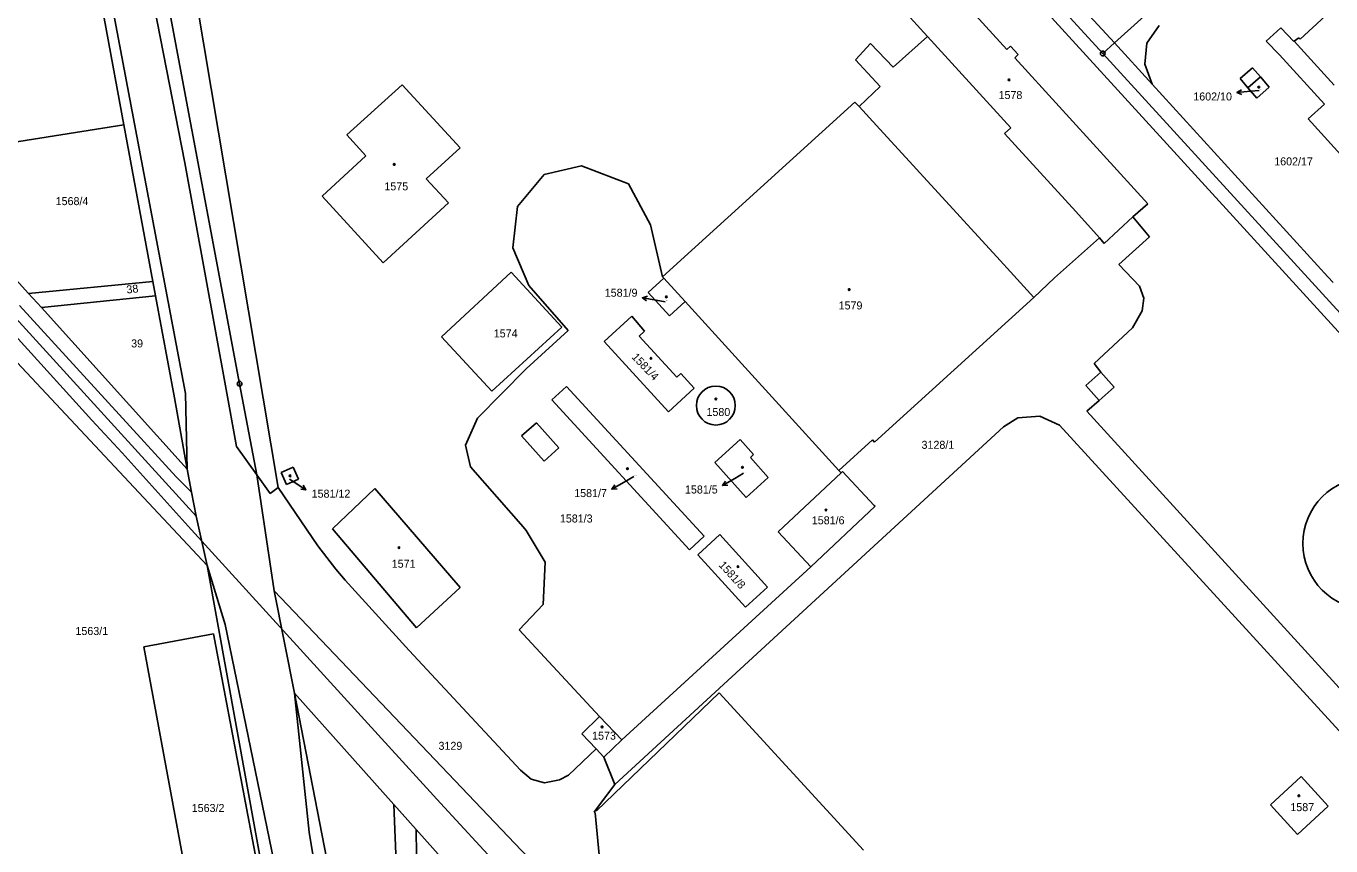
# Model space of a CAD drawing. Extents: x -736345 to -729997, y -1130177 to -1122501.
# Drawn here: x -733670.3 to -733393, y -1125104.7 to -1124930.6 of the extents above; entities that cross this region are included whole.
import ezdxf

# ---------------------------------------------------------------- set-up
doc = ezdxf.new("R2010")
doc.units = 0
for name, color, linetype in [('Vrstva 1', 7, 'Continuous'), ('Vrstva 10', 7, 'Continuous'), ('Vrstva 16', 7, 'Continuous'), ('Vrstva 18', 7, 'Continuous'), ('Vrstva 19', 7, 'Continuous'), ('Vrstva 25', 7, 'Continuous'), ('Vrstva 4', 7, 'Continuous')]:
    doc.layers.add(name, color=color, linetype=linetype)

msp = doc.modelspace()

# ---------------------------------------------------------------- linework, layer by layer
at = {"layer": 'Vrstva 1'}
for points in [[(-733506.65, -1124865.21), (-733441.53, -1124936.39)], [(-733624.93, -1125006.53), (-733650.18, -1124872.18)], [(-733497.03, -1124879.8), (-733395.94, -1124990.55)], [(-733400.54, -1124899.47), (-733439.04, -1124934.15)], [(-733461.91, -1124935.51), (-733492.27, -1124902.19)], [(-733649.51, -1124951.52), (-733656.56, -1124913.42)], [(-733634.19, -1124924.8), (-733616.76, -1125028.61)], [(-733399.59, -1124933.34), (-733390.56, -1124925.09)], [(-733483.95, -1124927.11), (-733478.76, -1124932.8)], [(-733439.04, -1124934.15), (-733446.08, -1124926.47)], [(-733729.04, -1124930.68), (-733634.19, -1125034.65)], [(-733432.17, -1124934.18), (-733429.55, -1124930.46)], [(-733406.82, -1124933.77), (-733403.68, -1124930.92)], [(-733403.68, -1124930.92), (-733400.93, -1124933.87)], [(-733478.76, -1124932.8), (-733486.04, -1124939.3)], [(-733478.76, -1124932.8), (-733461.09, -1124952.17)], [(-733400.85, -1124933.79), (-733399.87, -1124933.05)], [(-733399.87, -1124933.05), (-733399.59, -1124933.34)], [(-733631.84, -1125045.14), (-733735.5, -1124934.49)], [(-733490.91, -1124934.24), (-733494.08, -1124937.73)], [(-733486.04, -1124939.3), (-733490.91, -1124934.24)], [(-733461.15, -1124934.8), (-733461.91, -1124935.51)], [(-733459.48, -1124936.58), (-733461.15, -1124934.8)], [(-733439.04, -1124934.15), (-733441.53, -1124936.39)], [(-733441.53, -1124936.39), (-733346.64, -1125040.1)], [(-733431.02, -1124942.89), (-733439.04, -1124934.15)], [(-733432.55, -1124938.63), (-733432.17, -1124934.18)], [(-733404, -1124936.67), (-733406.82, -1124933.77)], [(-733400.85, -1124933.79), (-733400.93, -1124933.87)], [(-733494.08, -1124937.73), (-733488.84, -1124943.41)], [(-733460.23, -1124937.28), (-733459.48, -1124936.58)], [(-733431.93, -1124968.31), (-733460.23, -1124937.28)], [(-733431.02, -1124942.89), (-733432.55, -1124938.63)], [(-733404, -1124936.67), (-733394.41, -1124947.18)], [(-733412.3, -1124941.7), (-733409.7, -1124939.45)], [(-733410.69, -1124943.67), (-733412.3, -1124941.7)], [(-733409.7, -1124939.45), (-733408.02, -1124941.38)], [(-733408.02, -1124941.38), (-733406.13, -1124943.56)], [(-733590.38, -1124943.07), (-733602.16, -1124953.7)], [(-733578.05, -1124956.41), (-733590.38, -1124943.07)], [(-733488.84, -1124943.41), (-733493.31, -1124947.67)], [(-733393.67, -1124983.85), (-733431.02, -1124942.89)], [(-733408.77, -1124945.87), (-733410.69, -1124943.67)], [(-733406.13, -1124943.56), (-733408.77, -1124945.87)], [(-733494.18, -1124946.71), (-733535.05, -1124983.86)], [(-733493.31, -1124947.67), (-733494.18, -1124946.71)], [(-733394.41, -1124947.18), (-733397.85, -1124950.3)], [(-733397.85, -1124950.3), (-733384.77, -1124964.68)], [(-733649.51, -1124951.52), (-733695.55, -1124958.82)], [(-733643.34, -1124984.81), (-733649.51, -1124951.52)], [(-733461.09, -1124952.17), (-733462.37, -1124953.35)], [(-733602.16, -1124953.7), (-733598.09, -1124958.16)], [(-733462.37, -1124953.35), (-733447.22, -1124969.98)], [(-733598.09, -1124958.16), (-733607.38, -1124966.68)], [(-733585.26, -1124962.98), (-733578.05, -1124956.41)], [(-733669.78, -1124987.35), (-733695.55, -1124958.82)], [(-733552.31, -1124960.27), (-733560.2, -1124962.08)], [(-733542.32, -1124964.11), (-733552.31, -1124960.27)], [(-733580.56, -1124968.13), (-733585.26, -1124962.98)], [(-733560.2, -1124962.08), (-733565.92, -1124968.9)], [(-733537.61, -1124972.8), (-733542.32, -1124964.11)], [(-733607.38, -1124966.68), (-733594.45, -1124980.83)], [(-733594.45, -1124980.83), (-733580.56, -1124968.13)], [(-733565.92, -1124968.9), (-733566.9, -1124977.68)], [(-733435.11, -1124971.12), (-733431.93, -1124968.31)], [(-733447.22, -1124969.98), (-733442.25, -1124975.54)], [(-733441.19, -1124976.73), (-733435.11, -1124971.12)], [(-733435.11, -1124971.12), (-733431.61, -1124975.36)], [(-733535.05, -1124983.86), (-733537.61, -1124972.8)], [(-733566.9, -1124977.68), (-733563.45, -1124985.69)], [(-733442.25, -1124975.54), (-733451.78, -1124984.07)], [(-733442.25, -1124975.54), (-733441.19, -1124976.73)], [(-733431.61, -1124975.36), (-733438.08, -1124981.22)], [(-733567.24, -1124982.84), (-733582.01, -1124996.59)], [(-733556.46, -1124994.55), (-733567.24, -1124982.84)], [(-733438.08, -1124981.22), (-733433.75, -1124985.84)], [(-733643.34, -1124984.81), (-733669.78, -1124987.35)], [(-733642.78, -1124987.87), (-733643.34, -1124984.81)], [(-733563.45, -1124985.69), (-733555.09, -1124995.22)], [(-733534.81, -1124984.12), (-733538.11, -1124987.13)], [(-733535.05, -1124983.86), (-733534.81, -1124984.12)], [(-733534.81, -1124984.12), (-733530.27, -1124989.1)], [(-733451.78, -1124984.07), (-733456.14, -1124988.21)], [(-733433.75, -1124985.84), (-733432.78, -1124988.35)], [(-733392.57, -1124985.05), (-733393.67, -1124983.85)], [(-733667.06, -1124990.37), (-733669.78, -1124987.35)], [(-733642.78, -1124987.87), (-733667.06, -1124990.37)], [(-733638.76, -1125009.56), (-733642.78, -1124987.87)], [(-733538.11, -1124987.13), (-733533.56, -1124992.1)], [(-733533.56, -1124992.1), (-733530.27, -1124989.1)], [(-733530.27, -1124989.1), (-733497.58, -1125024.96)], [(-733456.14, -1124988.21), (-733490.02, -1125018.93)], [(-733432.78, -1124988.35), (-733433.13, -1124991.04)], [(-733636.06, -1125024.69), (-733667.06, -1124990.37)], [(-733433.13, -1124991.04), (-733435.18, -1124994.66)], [(-733326.58, -1125066.51), (-733395.94, -1124990.55)], [(-733556.46, -1124994.55), (-733571.34, -1125008.15)], [(-733541.62, -1124992.21), (-733547.48, -1124997.55)], [(-733538.88, -1124995.37), (-733541.62, -1124992.21)], [(-733435.18, -1124994.66), (-733443.34, -1125002.27)], [(-733582.01, -1124996.59), (-733571.34, -1125008.15)], [(-733555.09, -1124995.22), (-733564.02, -1125003.39)], [(-733538.88, -1124995.37), (-733540.03, -1124996.42)], [(-733540.03, -1124996.42), (-733532.03, -1125005.16)], [(-733547.48, -1124997.55), (-733533.79, -1125012.5)], [(-733443.34, -1125002.27), (-733441.94, -1125004.08)], [(-733564.02, -1125003.39), (-733574.41, -1125013.86)], [(-733531.18, -1125004.38), (-733532.03, -1125005.16)], [(-733528.32, -1125007.5), (-733531.18, -1125004.38)], [(-733441.94, -1125004.08), (-733445.13, -1125006.92)], [(-733621.29, -1125025.92), (-733624.93, -1125006.53)], [(-733555.45, -1125007.16), (-733558.62, -1125009.99)], [(-733526.23, -1125038.95), (-733555.45, -1125007.16)], [(-733533.79, -1125012.5), (-733528.32, -1125007.5)], [(-733445.13, -1125006.92), (-733442.32, -1125010.09)], [(-733636.06, -1125024.69), (-733638.76, -1125009.56)], [(-733558.62, -1125009.99), (-733529.37, -1125041.85)], [(-733442.32, -1125010.09), (-733444.88, -1125012.34)], [(-733574.41, -1125013.86), (-733576.97, -1125019.62)], [(-733462.61, -1125015.73), (-733459.57, -1125013.82)], [(-733459.57, -1125013.82), (-733454.88, -1125013.45)], [(-733454.88, -1125013.45), (-733450.73, -1125015.33)], [(-733444.88, -1125012.34), (-733364.79, -1125100.16)], [(-733462.61, -1125015.73), (-733545.21, -1125091.66)], [(-733450.73, -1125015.33), (-733308.28, -1125170.99)], [(-733576.97, -1125019.62), (-733575.89, -1125024.16)], [(-733518.59, -1125018.41), (-733523.98, -1125023.29)], [(-733515.72, -1125021.57), (-733518.59, -1125018.41)], [(-733490.43, -1125018.47), (-733497.58, -1125024.96)], [(-733490.02, -1125018.93), (-733490.43, -1125018.47)], [(-733516.41, -1125022.19), (-733515.72, -1125021.57)], [(-733512.6, -1125026.49), (-733516.41, -1125022.19)], [(-733635.14, -1125029.58), (-733636.06, -1125024.69)], [(-733613.56, -1125024.29), (-733616.08, -1125025.4)], [(-733612.44, -1125026.84), (-733613.56, -1125024.29)], [(-733575.89, -1125024.16), (-733564.69, -1125036.94)], [(-733523.98, -1125023.29), (-733517.29, -1125030.69)], [(-733497.58, -1125024.96), (-733497.13, -1125025.45)], [(-733497.13, -1125025.45), (-733496.86, -1125025.2)], [(-733496.86, -1125025.2), (-733490.08, -1125032.4)], [(-733617.6, -1125050.51), (-733621.29, -1125025.92)], [(-733621.29, -1125025.92), (-733618.47, -1125029.85)], [(-733616.08, -1125025.4), (-733614.95, -1125027.94)], [(-733614.95, -1125027.94), (-733612.44, -1125026.84)], [(-733517.29, -1125030.69), (-733512.6, -1125026.49)], [(-733497.13, -1125025.45), (-733510.53, -1125038.01)], [(-733634.19, -1125034.65), (-733635.14, -1125029.58)], [(-733618.47, -1125029.85), (-733616.76, -1125028.61)], [(-733616.76, -1125028.61), (-733608.28, -1125040.95)], [(-733596.21, -1125028.81), (-733605.17, -1125037.34)], [(-733578.09, -1125049.82), (-733596.21, -1125028.81)], [(-733489.91, -1125032.58), (-733503.59, -1125045.47)], [(-733490.08, -1125032.4), (-733489.91, -1125032.58)], [(-733631.84, -1125045.14), (-733634.19, -1125034.65)], [(-733605.17, -1125037.34), (-733587.35, -1125058.42)], [(-733564.69, -1125036.94), (-733564.03, -1125037.69)], [(-733564.03, -1125037.69), (-733559.98, -1125044.48)], [(-733529.37, -1125041.85), (-733526.23, -1125038.95)], [(-733522.9, -1125038.58), (-733527.6, -1125042.86)], [(-733522.9, -1125038.58), (-733512.75, -1125049.73)], [(-733503.59, -1125045.47), (-733510.53, -1125038.01)], [(-733608.28, -1125040.95), (-733604.48, -1125045.95)], [(-733559.98, -1125044.48), (-733560.4, -1125053.47)], [(-733527.6, -1125042.86), (-733517.44, -1125054)], [(-733608.94, -1125171.31), (-733631.84, -1125045.14)], [(-733604.48, -1125045.95), (-733602.47, -1125048.29)], [(-733503.59, -1125045.47), (-733543.72, -1125082.21)], [(-733602.47, -1125048.29), (-733588.88, -1125063.18)], [(-733587.35, -1125058.42), (-733578.09, -1125049.82)], [(-733517.44, -1125054), (-733512.75, -1125049.73)], [(-733555.05, -1125116.17), (-733617.6, -1125050.51)], [(-733613.28, -1125072.31), (-733617.6, -1125050.51)], [(-733560.4, -1125053.47), (-733565.53, -1125058.8)], [(-733630.46, -1125059.67), (-733645.3, -1125062.43)], [(-733617.9, -1125126.26), (-733630.46, -1125059.67)], [(-733565.53, -1125058.8), (-733548.43, -1125077.25)], [(-733645.3, -1125062.43), (-733632.94, -1125129.05)], [(-733588.88, -1125063.18), (-733565.26, -1125088.62)], [(-733589.98, -1125192.16), (-733613.28, -1125072.31)], [(-733592.16, -1125095.94), (-733613.28, -1125072.31)], [(-733549.13, -1125097.26), (-733523, -1125072.21)], [(-733523, -1125072.21), (-733492.38, -1125105.63)], [(-733552.21, -1125080.88), (-733548.43, -1125077.25)], [(-733548.43, -1125077.25), (-733543.72, -1125082.21)], [(-733549.19, -1125084.08), (-733552.21, -1125080.88)], [(-733543.72, -1125082.21), (-733547.53, -1125085.84)], [(-733555.06, -1125089.67), (-733549.19, -1125084.08)], [(-733547.53, -1125085.84), (-733549.19, -1125084.08)], [(-733545.21, -1125091.66), (-733547.53, -1125085.84)], [(-733565.26, -1125088.62), (-733562.97, -1125090.54)], [(-733562.97, -1125090.54), (-733560.12, -1125091.34)], [(-733560.12, -1125091.34), (-733556.98, -1125090.66)], [(-733556.98, -1125090.66), (-733555.06, -1125089.67)], [(-733545.21, -1125091.66), (-733549.3, -1125097.15)], [(-733405.9, -1125096), (-733399.35, -1125090.01)], [(-733399.35, -1125090.01), (-733393.6, -1125096.3)], [(-733587.43, -1125101.24), (-733592.16, -1125095.94)], [(-733592.16, -1125095.94), (-733590.95, -1125125.89)], [(-733549.3, -1125097.15), (-733549.58, -1125097.56)], [(-733549.3, -1125097.15), (-733549.13, -1125097.26)], [(-733400.16, -1125102.28), (-733405.9, -1125096)], [(-733393.6, -1125096.3), (-733400.16, -1125102.28)], [(-733549.58, -1125097.56), (-733549.39, -1125097.68)], [(-733549.39, -1125097.68), (-733548.26, -1125109.59)], [(-733570.36, -1125120.34), (-733587.43, -1125101.24)], [(-733587.43, -1125101.24), (-733587.08, -1125128.13)]]:
    msp.add_lwpolyline(points, dxfattribs=at)
for centre, radius in [((-733523.74, -1125011.17), 4.14), ((-733384.99, -1125040.47), 14)]:
    msp.add_circle(centre, radius, dxfattribs=at)
at = {"layer": 'Vrstva 10'}
for points in [[(-733682.52, -1124985.46), (-733669.22, -1125000.03)], [(-733638.4, -1125026.34), (-733671.72, -1124989.89)], [(-733669.22, -1125000.03), (-733656.37, -1125014.29)], [(-733656.37, -1125014.29), (-733649.89, -1125021.24)], [(-733649.89, -1125021.24), (-733635.84, -1125036.8)], [(-733635.14, -1125029.58), (-733638.4, -1125026.34)], [(-733635.84, -1125036.8), (-733594.75, -1125081.92)], [(-733594.75, -1125081.92), (-733582.23, -1125095.64)], [(-733582.23, -1125095.64), (-733565.52, -1125113.75)]]:
    msp.add_lwpolyline(points, dxfattribs=at)
at = {"layer": 'Vrstva 16'}
for points in [[(-733408.32, -1124944.23), (-733410.04, -1124944.39)], [(-733534.52, -1124989.14), (-733536.4, -1124988.8)], [(-733614.36, -1125026.79), (-733613.36, -1125027.43)], [(-733541.16, -1125026.24), (-733543.24, -1125027.43)], [(-733517.88, -1125025.56), (-733519.71, -1125026.64)]]:
    msp.add_lwpolyline(points, dxfattribs=at)
at = {"layer": 'Vrstva 25'}
for points in [[(-733411.986, -1124945.069), (-733413.027, -1124944.661), (-733412.077, -1124944.074)], [(-733410.04, -1124944.39), (-733413.027, -1124944.661)], [(-733538.457, -1124988.93), (-733539.35, -1124988.259), (-733538.276, -1124987.948)], [(-733536.4, -1124988.8), (-733539.35, -1124988.259)], [(-733613.36, -1125027.43), (-733610.833, -1125029.046)], [(-733543.24, -1125027.43), (-733545.843, -1125028.92)], [(-733544.727, -1125028.857), (-733545.843, -1125028.92), (-733545.224, -1125027.99)], [(-733519.71, -1125026.64), (-733522.297, -1125028.158)], [(-733521.182, -1125028.083), (-733522.297, -1125028.158), (-733521.688, -1125027.22)], [(-733611.406, -1125028.086), (-733610.833, -1125029.046), (-733611.945, -1125028.928)]]:
    msp.add_lwpolyline(points, dxfattribs=at)
for centre, radius in [((-733441.53, -1124936.39), 0.5), ((-733441.53, -1124936.39), 0.032), ((-733461.46, -1124942), 0.175), ((-733408.37, -1124943.54), 0.175), ((-733592.09, -1124959.96), 0.175), ((-733495.41, -1124986.54), 0.175), ((-733534.25, -1124988.09), 0.175), ((-733537.5, -1125001.14), 0.174), ((-733624.93, -1125006.53), 0.5), ((-733624.93, -1125006.53), 0.032), ((-733523.73, -1125009.79), 0.175), ((-733542.52, -1125024.58), 0.175), ((-733518.09, -1125024.29), 0.175), ((-733614.23, -1125026.09), 0.175), ((-733500.33, -1125033.37), 0.175), ((-733591.08, -1125041.37), 0.175), ((-733519.02, -1125045.39), 0.175), ((-733547.91, -1125079.44), 0.175), ((-733399.86, -1125094.08), 0.175)]:
    msp.add_circle(centre, radius, dxfattribs=at)
at = {"layer": 'Vrstva 4'}
for points in [[(-733636.46, -1125008.59), (-733661.76, -1124874.51)], [(-733644.33, -1124919.78), (-733636.55, -1124959.62)], [(-733392.34, -1124943.12), (-733400.85, -1124933.79)], [(-733408.02, -1124941.38), (-733410.69, -1124943.67)], [(-733493.31, -1124947.67), (-733489.63, -1124951.68)], [(-733489.63, -1124951.68), (-733463.32, -1124980.38)], [(-733627.94, -1125007), (-733636.55, -1124959.62)], [(-733463.32, -1124980.38), (-733461.13, -1124982.77)], [(-733461.13, -1124982.77), (-733456.14, -1124988.21)], [(-733439.12, -1125007.28), (-733441.94, -1125004.08)], [(-733636.06, -1125024.69), (-733636.46, -1125008.59)], [(-733625.62, -1125019.9), (-733627.94, -1125007)], [(-733442.32, -1125010.09), (-733439.12, -1125007.28)], [(-733565.06, -1125017.62), (-733561.84, -1125014.87)], [(-733561.84, -1125014.87), (-733557.08, -1125020.14)], [(-733560.19, -1125022.98), (-733565.06, -1125017.62)], [(-733621.29, -1125025.92), (-733625.62, -1125019.9)], [(-733557.08, -1125020.14), (-733560.19, -1125022.98)], [(-733631.84, -1125045.14), (-733627.98, -1125057.72)], [(-733627.98, -1125057.72), (-733616.19, -1125115.13)], [(-733610.13, -1125101.77), (-733613.28, -1125072.31)], [(-733608.25, -1125113.44), (-733610.13, -1125101.77)]]:
    msp.add_lwpolyline(points, dxfattribs=at)

# ---------------------------------------------------------------- texts
at = {"layer": 'Vrstva 16'}
for s, p in [('1602/10', (-733422.287, -1124946.37)), ('1581/9', (-733547.347, -1124988.06)), ('1581/12', (-733609.63, -1125030.75)), ('1581/7', (-733553.837, -1125030.62)), ('1581/5', (-733530.297, -1125029.86))]:
    msp.add_text(s, height=1.7, dxfattribs=at).set_placement(p)
at = {"layer": 'Vrstva 18'}
for s, p in [('1602/17', (-733405.09, -1124960.16)), ('1568/4', (-733664.02, -1124968.6)), ('39', (-733647.98, -1124998.83)), ('1574', (-733570.93, -1124996.7)), ('3128/1', (-733480.03, -1125020.37)), ('1581/3', (-733556.88, -1125036.02)), ('1563/1', (-733659.82, -1125059.92)), ('3129', (-733582.67, -1125084.31)), ('1563/2', (-733635.11, -1125097.52))]:
    msp.add_text(s, height=1.7, dxfattribs=at).set_placement(p)
msp.add_text('38', height=1.7, rotation=6.50005, dxfattribs=at).set_placement((-733648.884, -1124987.399))
at = {"layer": 'Vrstva 19'}
for s, height, p in [('1578', 1.7, (-733463.67, -1124946.07)), ('1602/10', 0.1, (-733408.12, -1124944.03)), ('1575', 1.7, (-733594.17, -1124965.46)), ('1581/9', 0.1, (-733534.32, -1124988.94)), ('1579', 1.7, (-733497.65, -1124990.76)), ('1580', 1.7, (-733525.73, -1125013.4)), ('1581/5', 0.1, (-733517.68, -1125025.36)), ('1581/12', 0.1, (-733614.16, -1125026.59)), ('1581/7', 0.1, (-733540.97, -1125026.04)), ('1581/6', 1.7, (-733503.35, -1125036.4)), ('1571', 1.7, (-733592.61, -1125045.63)), ('1573', 1.7, (-733550.03, -1125082.15)), ('1587', 1.7, (-733401.66, -1125097.34))]:
    msp.add_text(s, height=height, dxfattribs=at).set_placement(p)
for s, rotation, p in [('1581/4', 313.9025, (-733541.738, -1125000.995)), ('1581/8', 312.40248, (-733523.228, -1125045.162))]:
    msp.add_text(s, height=1.7, rotation=rotation, dxfattribs=at).set_placement(p)

doc.saveas('drawing.dxf')
